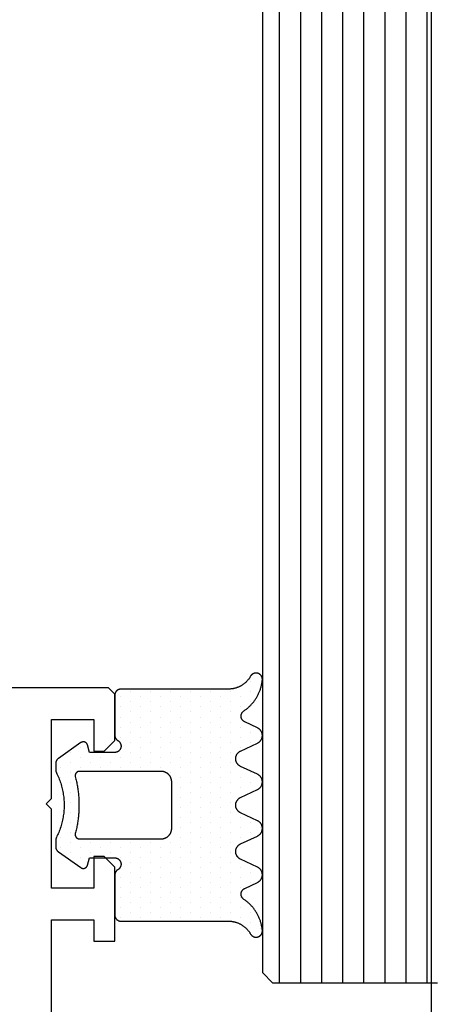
# Model space of a CAD drawing. Extents: x 4615668 to 9294084, y 5325188 to 10688993.
# Tile 443 of 656: x 4636257.77 to 4636259.74, y 5332040.93 to 5332045.59. Entities that reach past the tile are written whole.
import ezdxf

# ---------------------------------------------------------------- set-up
doc = ezdxf.new("R2010")
doc.units = 0
doc.header["$MEASUREMENT"] = 0
doc.layers.add('A_wymiary', color=152, linetype='Continuous', lineweight=5)
for name, color, linetype in [('CrossSectionsGlass', 7, 'Continuous'), ('CrossSectionsGums', 7, 'Continuous'), ('CrossSectionsProfils', 7, 'Continuous')]:
    doc.layers.add(name, color=color, linetype=linetype)
doc.styles.add('wewn', font='arial.ttf', dxfattribs={"height": 12})
doc.dimstyles.new('Kopia 1do100 wew', dxfattribs={"dimscale": 0.5, "dimtxt": 8, "dimasz": 15, "dimexe": 20, "dimexo": 0, "dimgap": 5, "dimtad": 1, "dimdec": 0, "dimzin": 9, "dimtxsty": 'wewn', "dimblk": 'ARCHTICK', "dimcen": 3, "dimdle": 20, "dimclrd": 256, "dimclre": 256, "dimclrt": 256, "dimadec": 0, "dimazin": 2, "dimtfac": 1, "dimtdec": 0, "dimtix": 1, "dimtmove": 2, "dimatfit": 3, "dimldrblk": 'NONE', "dimfxl": 0, "dimtvp": 1, "dimtolj": 1, "dimtzin": 0, "dimlwd": 5, "dimlwe": 5, "dimarcsym": 0})

# ---------------------------------------------------------------- blocks, each defined once
blk = doc.blocks.new('K43_2153_X', base_point=(858.06159, 1427.40338))
at = {"layer": 'CrossSectionsProfils', "flags": 128}
blk.add_lwpolyline([(856.05942, 1420.90338), (856.05942, 1413.40349), (854.05942, 1413.40349), (854.05942, 1414.40349), (853.05942, 1414.40349), (853.05942, 1410.90326), (853.55942, 1410.40326), (854.05942, 1410.40326), (854.05942, 1411.90349), (856.05942, 1411.90349), (856.05942, 1408.15349), (856.30942, 1407.90349), (856.05942, 1407.65349), (856.05942, 1403.90349), (854.05942, 1403.90349), (854.05942, 1405.40326), (853.55942, 1405.40326), (853.05942, 1404.90326), (853.05942, 1402.70317), (853.35942, 1402.40317), (942.05942, 1402.40317)], dxfattribs=at)
blk = doc.blocks.new('Hatch19038', base_point=(6840.81, 665.518))
at = {"layer": 'CrossSectionsGums', "color": 8}
for p, q in [((6270.288, 677.449), (6270.288, 677.449)), ((6270.764, 677.449), (6270.764, 677.449)), ((6273.145, 677.449), (6273.145, 677.449)), ((6275.05, 677.449), (6275.05, 677.449)), ((6277.431, 677.449), (6277.431, 677.449)), ((6279.812, 677.449), (6279.812, 677.449)), ((6282.194, 677.449), (6282.194, 677.449)), ((6270.526, 676.973), (6270.526, 676.973)), ((6271.002, 676.973), (6271.002, 676.973)), ((6271.479, 676.973), (6271.479, 676.973)), ((6272.907, 676.973), (6272.907, 676.973)), ((6273.384, 676.973), (6273.384, 676.973)), ((6274.812, 676.973), (6274.812, 676.973)), ((6275.289, 676.973), (6275.289, 676.973)), ((6275.765, 676.973), (6275.765, 676.973)), ((6277.193, 676.973), (6277.193, 676.973)), ((6277.67, 676.973), (6277.67, 676.973)), ((6279.575, 676.973), (6279.575, 676.973)), ((6280.051, 676.973), (6280.051, 676.973)), ((6281.48, 676.973), (6281.48, 676.973)), ((6281.956, 676.973), (6281.956, 676.973)), ((6282.432, 676.973), (6282.432, 676.973)), ((6270.764, 676.496), (6270.764, 676.496)), ((6271.24, 676.496), (6271.24, 676.496)), ((6271.716, 676.496), (6271.716, 676.496)), ((6272.193, 676.496), (6272.193, 676.496)), ((6272.669, 676.496), (6272.669, 676.496)), ((6273.146, 676.496), (6273.146, 676.496)), ((6273.622, 676.496), (6273.622, 676.496)), ((6274.574, 676.496), (6274.574, 676.496)), ((6275.05, 676.496), (6275.05, 676.496)), ((6275.526, 676.496), (6275.526, 676.496)), ((6276.955, 676.496), (6276.955, 676.496)), ((6277.432, 676.496), (6277.432, 676.496)), ((6277.908, 676.496), (6277.908, 676.496)), ((6279.336, 676.496), (6279.336, 676.496)), ((6279.813, 676.496), (6279.813, 676.496)), ((6280.289, 676.496), (6280.289, 676.496)), ((6280.765, 676.496), (6280.765, 676.496)), ((6281.242, 676.496), (6281.242, 676.496)), ((6281.718, 676.496), (6281.718, 676.496)), ((6271.002, 676.02), (6271.002, 676.02)), ((6271.478, 676.02), (6271.478, 676.02)), ((6271.955, 676.02), (6271.955, 676.02)), ((6272.431, 676.02), (6272.431, 676.02)), ((6272.907, 676.02), (6272.907, 676.02)), ((6273.383, 676.02), (6273.383, 676.02)), ((6273.859, 676.02), (6273.859, 676.02)), ((6274.336, 676.02), (6274.336, 676.02)), ((6274.812, 676.02), (6274.812, 676.02)), ((6275.288, 676.02), (6275.288, 676.02)), ((6275.765, 676.02), (6275.765, 676.02)), ((6276.241, 676.02), (6276.241, 676.02)), ((6276.717, 676.02), (6276.717, 676.02)), ((6277.193, 676.02), (6277.193, 676.02)), ((6277.669, 676.02), (6277.669, 676.02)), ((6278.146, 676.02), (6278.146, 676.02)), ((6278.622, 676.02), (6278.622, 676.02)), ((6279.098, 676.02), (6279.098, 676.02)), ((6279.575, 676.02), (6279.575, 676.02)), ((6280.051, 676.02), (6280.051, 676.02)), ((6280.527, 676.02), (6280.527, 676.02)), ((6281.003, 676.02), (6281.003, 676.02)), ((6281.479, 676.02), (6281.479, 676.02)), ((6271.24, 675.544), (6271.24, 675.544)), ((6271.717, 675.544), (6271.717, 675.544)), ((6272.193, 675.544), (6272.193, 675.544)), ((6272.669, 675.544), (6272.669, 675.544)), ((6273.146, 675.544), (6273.146, 675.544)), ((6273.622, 675.544), (6273.622, 675.544)), ((6274.098, 675.544), (6274.098, 675.544)), ((6274.574, 675.544), (6274.574, 675.544)), ((6275.05, 675.544), (6275.05, 675.544)), ((6275.527, 675.544), (6275.527, 675.544)), ((6276.003, 675.544), (6276.003, 675.544)), ((6276.479, 675.544), (6276.479, 675.544)), ((6276.956, 675.544), (6276.956, 675.544)), ((6277.432, 675.544), (6277.432, 675.544)), ((6277.908, 675.544), (6277.908, 675.544)), ((6278.384, 675.544), (6278.384, 675.544)), ((6278.86, 675.544), (6278.86, 675.544)), ((6279.337, 675.544), (6279.337, 675.544)), ((6279.813, 675.544), (6279.813, 675.544)), ((6280.289, 675.544), (6280.289, 675.544)), ((6280.766, 675.544), (6280.766, 675.544)), ((6281.242, 675.544), (6281.242, 675.544)), ((6281.718, 675.544), (6281.718, 675.544)), ((6271.002, 675.068), (6271.002, 675.068)), ((6271.479, 675.068), (6271.479, 675.068)), ((6271.955, 675.068), (6271.955, 675.068)), ((6272.431, 675.068), (6272.431, 675.068)), ((6272.907, 675.068), (6272.907, 675.068)), ((6273.383, 675.068), (6273.383, 675.068)), ((6273.86, 675.068), (6273.86, 675.068)), ((6274.336, 675.068), (6274.336, 675.068)), ((6274.812, 675.068), (6274.812, 675.068)), ((6275.289, 675.068), (6275.289, 675.068)), ((6275.765, 675.068), (6275.765, 675.068)), ((6276.241, 675.068), (6276.241, 675.068)), ((6276.717, 675.068), (6276.717, 675.068)), ((6277.193, 675.068), (6277.193, 675.068)), ((6277.669, 675.068), (6277.669, 675.068)), ((6278.146, 675.068), (6278.146, 675.068)), ((6278.622, 675.068), (6278.622, 675.068)), ((6279.099, 675.068), (6279.099, 675.068)), ((6279.575, 675.068), (6279.575, 675.068)), ((6280.051, 675.068), (6280.051, 675.068)), ((6280.527, 675.068), (6280.527, 675.068)), ((6281.003, 675.068), (6281.003, 675.068)), ((6281.479, 675.068), (6281.479, 675.068)), ((6271.24, 674.591), (6271.24, 674.591)), ((6271.716, 674.591), (6271.716, 674.591)), ((6272.193, 674.591), (6272.193, 674.591)), ((6272.669, 674.591), (6272.669, 674.591)), ((6273.145, 674.591), (6273.145, 674.591)), ((6273.622, 674.591), (6273.622, 674.591)), ((6274.098, 674.591), (6274.098, 674.591)), ((6274.574, 674.591), (6274.574, 674.591)), ((6275.05, 674.591), (6275.05, 674.591)), ((6275.526, 674.591), (6275.526, 674.591)), ((6276.002, 674.591), (6276.002, 674.591)), ((6276.479, 674.591), (6276.479, 674.591)), ((6276.955, 674.591), (6276.955, 674.591)), ((6277.431, 674.591), (6277.431, 674.591)), ((6277.908, 674.591), (6277.908, 674.591)), ((6278.384, 674.591), (6278.384, 674.591)), ((6278.86, 674.591), (6278.86, 674.591)), ((6279.336, 674.591), (6279.336, 674.591)), ((6279.812, 674.591), (6279.812, 674.591)), ((6280.289, 674.591), (6280.289, 674.591)), ((6280.765, 674.591), (6280.765, 674.591)), ((6281.241, 674.591), (6281.241, 674.591)), ((6281.718, 674.591), (6281.718, 674.591)), ((6271.002, 674.115), (6271.002, 674.115)), ((6271.479, 674.115), (6271.479, 674.115)), ((6271.955, 674.115), (6271.955, 674.115)), ((6272.431, 674.115), (6272.431, 674.115)), ((6272.907, 674.115), (6272.907, 674.115)), ((6273.384, 674.115), (6273.384, 674.115)), ((6273.86, 674.115), (6273.86, 674.115)), ((6274.336, 674.115), (6274.336, 674.115)), ((6274.812, 674.115), (6274.812, 674.115)), ((6275.289, 674.115), (6275.289, 674.115)), ((6275.765, 674.115), (6275.765, 674.115)), ((6276.241, 674.115), (6276.241, 674.115)), ((6276.717, 674.115), (6276.717, 674.115)), ((6277.193, 674.115), (6277.193, 674.115)), ((6277.67, 674.115), (6277.67, 674.115)), ((6278.146, 674.115), (6278.146, 674.115)), ((6278.623, 674.115), (6278.623, 674.115)), ((6279.099, 674.115), (6279.099, 674.115)), ((6279.575, 674.115), (6279.575, 674.115)), ((6280.051, 674.115), (6280.051, 674.115)), ((6280.527, 674.115), (6280.527, 674.115)), ((6281.003, 674.115), (6281.003, 674.115)), ((6281.48, 674.115), (6281.48, 674.115)), ((6271.24, 673.639), (6271.24, 673.639)), ((6271.717, 673.639), (6271.717, 673.639)), ((6272.193, 673.639), (6272.193, 673.639)), ((6272.669, 673.639), (6272.669, 673.639)), ((6273.146, 673.639), (6273.146, 673.639)), ((6273.622, 673.639), (6273.622, 673.639)), ((6274.098, 673.639), (6274.098, 673.639)), ((6274.574, 673.639), (6274.574, 673.639)), ((6275.05, 673.639), (6275.05, 673.639)), ((6275.526, 673.639), (6275.526, 673.639)), ((6276.003, 673.639), (6276.003, 673.639)), ((6276.479, 673.639), (6276.479, 673.639)), ((6276.955, 673.639), (6276.955, 673.639)), ((6277.432, 673.639), (6277.432, 673.639)), ((6277.908, 673.639), (6277.908, 673.639)), ((6278.384, 673.639), (6278.384, 673.639)), ((6278.86, 673.639), (6278.86, 673.639)), ((6279.336, 673.639), (6279.336, 673.639)), ((6279.813, 673.639), (6279.813, 673.639)), ((6280.289, 673.639), (6280.289, 673.639)), ((6280.765, 673.639), (6280.765, 673.639)), ((6281.242, 673.639), (6281.242, 673.639)), ((6281.718, 673.639), (6281.718, 673.639)), ((6271.002, 673.163), (6271.002, 673.163)), ((6271.479, 673.163), (6271.479, 673.163)), ((6271.955, 673.163), (6271.955, 673.163)), ((6272.431, 673.163), (6272.431, 673.163)), ((6272.907, 673.163), (6272.907, 673.163)), ((6273.383, 673.163), (6273.383, 673.163)), ((6273.859, 673.163), (6273.859, 673.163)), ((6274.336, 673.163), (6274.336, 673.163)), ((6274.812, 673.163), (6274.812, 673.163)), ((6278.146, 673.163), (6278.146, 673.163)), ((6278.622, 673.163), (6278.622, 673.163)), ((6279.098, 673.163), (6279.098, 673.163)), ((6279.575, 673.163), (6279.575, 673.163)), ((6280.051, 673.163), (6280.051, 673.163)), ((6280.527, 673.163), (6280.527, 673.163)), ((6281.003, 673.163), (6281.003, 673.163)), ((6281.479, 673.163), (6281.479, 673.163)), ((6271.241, 672.686), (6271.241, 672.686)), ((6271.717, 672.686), (6271.717, 672.686)), ((6272.193, 672.686), (6272.193, 672.686)), ((6272.669, 672.686), (6272.669, 672.686)), ((6273.146, 672.686), (6273.146, 672.686)), ((6273.622, 672.686), (6273.622, 672.686)), ((6274.098, 672.686), (6274.098, 672.686)), ((6274.574, 672.686), (6274.574, 672.686)), ((6278.384, 672.686), (6278.384, 672.686)), ((6278.86, 672.686), (6278.86, 672.686)), ((6279.337, 672.686), (6279.337, 672.686)), ((6279.813, 672.686), (6279.813, 672.686)), ((6280.289, 672.686), (6280.289, 672.686)), ((6280.766, 672.686), (6280.766, 672.686)), ((6281.242, 672.686), (6281.242, 672.686)), ((6281.718, 672.686), (6281.718, 672.686)), ((6271.002, 672.21), (6271.002, 672.21)), ((6271.479, 672.21), (6271.479, 672.21)), ((6271.955, 672.21), (6271.955, 672.21)), ((6272.431, 672.21), (6272.431, 672.21)), ((6272.907, 672.21), (6272.907, 672.21)), ((6273.383, 672.21), (6273.383, 672.21)), ((6273.86, 672.21), (6273.86, 672.21)), ((6274.336, 672.21), (6274.336, 672.21)), ((6278.146, 672.21), (6278.146, 672.21)), ((6278.622, 672.21), (6278.622, 672.21)), ((6279.099, 672.21), (6279.099, 672.21)), ((6279.575, 672.21), (6279.575, 672.21)), ((6280.051, 672.21), (6280.051, 672.21)), ((6280.527, 672.21), (6280.527, 672.21)), ((6281.003, 672.21), (6281.003, 672.21)), ((6281.479, 672.21), (6281.479, 672.21)), ((6271.24, 671.734), (6271.24, 671.734)), ((6271.716, 671.734), (6271.716, 671.734)), ((6272.193, 671.734), (6272.193, 671.734)), ((6272.669, 671.734), (6272.669, 671.734)), ((6273.145, 671.734), (6273.145, 671.734)), ((6273.622, 671.734), (6273.622, 671.734)), ((6274.098, 671.734), (6274.098, 671.734)), ((6274.574, 671.734), (6274.574, 671.734)), ((6278.384, 671.734), (6278.384, 671.734)), ((6278.86, 671.734), (6278.86, 671.734)), ((6279.336, 671.734), (6279.336, 671.734)), ((6279.812, 671.734), (6279.812, 671.734)), ((6280.289, 671.734), (6280.289, 671.734)), ((6280.765, 671.734), (6280.765, 671.734)), ((6281.241, 671.734), (6281.241, 671.734)), ((6281.718, 671.734), (6281.718, 671.734)), ((6271.002, 671.258), (6271.002, 671.258)), ((6271.479, 671.258), (6271.479, 671.258)), ((6271.955, 671.258), (6271.955, 671.258)), ((6272.431, 671.258), (6272.431, 671.258)), ((6272.907, 671.258), (6272.907, 671.258)), ((6273.384, 671.258), (6273.384, 671.258)), ((6273.86, 671.258), (6273.86, 671.258)), ((6274.336, 671.258), (6274.336, 671.258)), ((6278.146, 671.258), (6278.146, 671.258)), ((6278.623, 671.258), (6278.623, 671.258)), ((6279.099, 671.258), (6279.099, 671.258)), ((6279.575, 671.258), (6279.575, 671.258)), ((6280.051, 671.258), (6280.051, 671.258)), ((6280.527, 671.258), (6280.527, 671.258)), ((6281.003, 671.258), (6281.003, 671.258)), ((6281.48, 671.258), (6281.48, 671.258)), ((6271.24, 670.781), (6271.24, 670.781)), ((6271.717, 670.781), (6271.717, 670.781)), ((6272.193, 670.781), (6272.193, 670.781)), ((6272.669, 670.781), (6272.669, 670.781)), ((6273.146, 670.781), (6273.146, 670.781)), ((6274.098, 670.781), (6274.098, 670.781)), ((6274.574, 670.781), (6274.574, 670.781)), ((6278.384, 670.781), (6278.384, 670.781)), ((6278.86, 670.781), (6278.86, 670.781)), ((6279.336, 670.781), (6279.336, 670.781)), ((6279.813, 670.781), (6279.813, 670.781)), ((6280.289, 670.781), (6280.289, 670.781)), ((6280.765, 670.781), (6280.765, 670.781)), ((6281.242, 670.781), (6281.242, 670.781)), ((6281.718, 670.781), (6281.718, 670.781)), ((6274.336, 670.305), (6274.336, 670.305)), ((6278.146, 670.305), (6278.146, 670.305)), ((6278.622, 670.305), (6278.622, 670.305)), ((6274.098, 669.829), (6274.098, 669.829)), ((6274.574, 669.829), (6274.574, 669.829)), ((6278.384, 669.829), (6278.384, 669.829)), ((6278.86, 669.829), (6278.86, 669.829)), ((6274.336, 669.353), (6274.336, 669.353)), ((6278.146, 669.353), (6278.146, 669.353)), ((6278.622, 669.353), (6278.622, 669.353)), ((6273.622, 668.876), (6273.622, 668.876)), ((6274.098, 668.876), (6274.098, 668.876)), ((6274.574, 668.876), (6274.574, 668.876)), ((6278.384, 668.876), (6278.384, 668.876)), ((6278.86, 668.876), (6278.86, 668.876)), ((6273.859, 668.4), (6273.859, 668.4)), ((6274.335, 668.4), (6274.335, 668.4)), ((6274.812, 668.4), (6274.812, 668.4)), ((6275.288, 668.4), (6275.288, 668.4)), ((6275.765, 668.4), (6275.765, 668.4)), ((6276.241, 668.4), (6276.241, 668.4)), ((6276.717, 668.4), (6276.717, 668.4)), ((6277.193, 668.4), (6277.193, 668.4)), ((6277.669, 668.4), (6277.669, 668.4)), ((6278.146, 668.4), (6278.146, 668.4)), ((6278.622, 668.4), (6278.622, 668.4)), ((6274.574, 667.924), (6274.574, 667.924)), ((6275.05, 667.924), (6275.05, 667.924)), ((6277.908, 667.924), (6277.908, 667.924)), ((6278.384, 667.924), (6278.384, 667.924))]:
    blk.add_line(p, q, dxfattribs=at)
blk = doc.blocks.new('120483', base_point=(6270.809, 670.518))
at = {"layer": 'CrossSectionsGums', "color": 1, "flags": 128}
for points in [[(6274.401, 667.718), (6274.696, 667.718), (6274.699, 667.718), (6274.703, 667.718), (6274.706, 667.718), (6274.708, 667.718), (6274.711, 667.718), (6274.714, 667.718), (6274.717, 667.719), (6274.72, 667.719), (6274.723, 667.719), (6274.727, 667.719), (6274.729, 667.72), (6274.732, 667.72), (6274.735, 667.72), (6274.738, 667.721), (6274.741, 667.721), (6274.744, 667.722), (6274.747, 667.722), (6274.75, 667.723), (6274.753, 667.723), (6274.756, 667.724), (6274.759, 667.724), (6274.762, 667.725), (6274.765, 667.726), (6274.768, 667.726), (6274.771, 667.727), (6274.773, 667.728), (6274.776, 667.729), (6274.779, 667.729), (6274.782, 667.73), (6274.785, 667.731), (6274.788, 667.732), (6274.791, 667.733), (6274.793, 667.734), (6274.796, 667.735), (6274.799, 667.736), (6274.802, 667.737), (6274.805, 667.738), (6274.808, 667.739), (6274.811, 667.74), (6274.813, 667.741), (6274.816, 667.743), (6274.819, 667.744), (6274.821, 667.745), (6274.824, 667.746), (6274.827, 667.748), (6274.83, 667.749), (6274.832, 667.75), (6274.832, 667.75), (6274.893, 667.78), (6274.955, 667.809), (6275.017, 667.837), (6275.079, 667.863), (6275.142, 667.888), (6275.206, 667.912), (6275.27, 667.935), (6275.334, 667.956), (6275.399, 667.976), (6275.464, 667.995), (6275.53, 668.012), (6275.596, 668.029), (6275.662, 668.043), (6275.729, 668.057), (6275.795, 668.069), (6275.862, 668.08), (6275.93, 668.089), (6275.997, 668.097), (6276.064, 668.104), (6276.132, 668.109), (6276.2, 668.114), (6276.268, 668.116), (6276.336, 668.118), (6276.404, 668.118), (6276.472, 668.116), (6276.54, 668.114), (6276.607, 668.109), (6276.675, 668.104), (6276.743, 668.097), (6276.81, 668.089), (6276.877, 668.08), (6276.944, 668.069), (6277.011, 668.057), (6277.078, 668.043), (6277.144, 668.029), (6277.209, 668.012), (6277.275, 667.995), (6277.341, 667.976), (6277.405, 667.956), (6277.47, 667.935), (6277.534, 667.912), (6277.598, 667.888), (6277.661, 667.863), (6277.723, 667.837), (6277.785, 667.809), (6277.847, 667.78), (6277.907, 667.75), (6277.907, 667.75), (6277.91, 667.749), (6277.913, 667.748), (6277.916, 667.746), (6277.918, 667.745), (6277.921, 667.744), (6277.924, 667.743), (6277.926, 667.741), (6277.929, 667.74), (6277.932, 667.739), (6277.935, 667.738), (6277.938, 667.737), (6277.94, 667.736), (6277.943, 667.735), (6277.946, 667.734), (6277.949, 667.733), (6277.952, 667.732), (6277.955, 667.731), (6277.958, 667.73), (6277.96, 667.729), (6277.963, 667.729), (6277.966, 667.728), (6277.969, 667.727), (6277.972, 667.726), (6277.975, 667.726), (6277.978, 667.725), (6277.98, 667.724), (6277.983, 667.724), (6277.986, 667.723), (6277.989, 667.723), (6277.992, 667.722), (6277.996, 667.722), (6277.999, 667.721), (6278.001, 667.721), (6278.004, 667.72), (6278.007, 667.72), (6278.01, 667.72), (6278.013, 667.719), (6278.016, 667.719), (6278.019, 667.719), (6278.022, 667.719), (6278.025, 667.718), (6278.028, 667.718), (6278.031, 667.718), (6278.034, 667.718), (6278.037, 667.718), (6278.04, 667.718), (6278.043, 667.718), (6278.043, 667.718), (6278.339, 667.718), (6278.345, 667.718), (6278.351, 667.718), (6278.357, 667.718), (6278.363, 667.719), (6278.369, 667.719), (6278.375, 667.72), (6278.381, 667.721), (6278.388, 667.722), (6278.394, 667.723), (6278.399, 667.724), (6278.406, 667.725), (6278.412, 667.727), (6278.417, 667.728), (6278.423, 667.73), (6278.429, 667.732), (6278.435, 667.734), (6278.441, 667.736), (6278.446, 667.738), (6278.452, 667.74), (6278.458, 667.742), (6278.463, 667.745), (6278.469, 667.748), (6278.475, 667.75), (6278.48, 667.753), (6278.485, 667.756), (6278.491, 667.759), (6278.496, 667.762), (6278.501, 667.766), (6278.506, 667.769), (6278.511, 667.772), (6278.516, 667.776), (6278.521, 667.78), (6278.526, 667.783), (6278.531, 667.787), (6278.535, 667.791), (6278.54, 667.795), (6278.544, 667.799), (6278.549, 667.804), (6278.553, 667.808), (6278.558, 667.812), (6278.562, 667.817), (6278.565, 667.822), (6278.57, 667.826), (6278.573, 667.831), (6278.577, 667.836), (6278.581, 667.841), (6278.584, 667.846), (6278.584, 667.846), (6279.333, 668.916), (6279.338, 668.922), (6279.342, 668.929), (6279.346, 668.937), (6279.35, 668.944), (6279.354, 668.951), (6279.356, 668.959), (6279.359, 668.966), (6279.362, 668.974), (6279.364, 668.982), (6279.366, 668.99), (6279.367, 668.998), (6279.368, 669.006), (6279.369, 669.014), (6279.37, 669.023), (6279.37, 669.031), (6279.37, 669.039), (6279.369, 669.047), (6279.368, 669.055), (6279.367, 669.063), (6279.366, 669.071), (6279.364, 669.079), (6279.361, 669.087), (6279.359, 669.095), (6279.356, 669.103), (6279.353, 669.11), (6279.35, 669.118), (6279.346, 669.125), (6279.342, 669.132), (6279.338, 669.139), (6279.333, 669.146), (6279.328, 669.152), (6279.323, 669.159), (6279.318, 669.165), (6279.312, 669.171), (6279.306, 669.176), (6279.3, 669.182), (6279.294, 669.187), (6279.288, 669.192), (6279.281, 669.197), (6279.274, 669.201), (6279.267, 669.205), (6279.26, 669.209), (6279.252, 669.213), (6279.245, 669.216), (6279.237, 669.219), (6279.229, 669.221), (6279.222, 669.224), (6279.222, 669.224), (6278.87, 669.318), (6278.87, 670.518), (6278.87, 670.534), (6278.872, 670.551), (6278.874, 670.568), (6278.877, 670.584), (6278.881, 670.6), (6278.886, 670.616), (6278.892, 670.632), (6278.899, 670.647), (6278.907, 670.662), (6278.915, 670.676), (6278.924, 670.69), (6278.935, 670.704), (6278.945, 670.717), (6278.957, 670.729), (6278.969, 670.74), (6278.981, 670.751), (6278.995, 670.761), (6279.008, 670.771), (6279.022, 670.779), (6279.038, 670.787), (6279.053, 670.794), (6279.068, 670.8), (6279.084, 670.805), (6279.1, 670.81), (6279.117, 670.813), (6279.133, 670.816), (6279.15, 670.817), (6279.167, 670.818), (6279.183, 670.818), (6279.2, 670.816), (6279.216, 670.814), (6279.233, 670.811), (6279.249, 670.807), (6279.265, 670.802), (6279.281, 670.797), (6279.296, 670.79), (6279.311, 670.782), (6279.326, 670.774), (6279.339, 670.765), (6279.353, 670.755), (6279.366, 670.745), (6279.378, 670.733), (6279.39, 670.721), (6279.401, 670.709), (6279.411, 670.696), (6279.421, 670.682), (6279.43, 670.668), (6279.43, 670.668), (6279.433, 670.662), (6279.437, 670.656), (6279.44, 670.651), (6279.444, 670.645), (6279.448, 670.64), (6279.452, 670.635), (6279.456, 670.629), (6279.46, 670.624), (6279.465, 670.619), (6279.469, 670.614), (6279.474, 670.609), (6279.479, 670.604), (6279.483, 670.6), (6279.488, 670.595), (6279.493, 670.591), (6279.498, 670.587), (6279.503, 670.582), (6279.509, 670.578), (6279.514, 670.574), (6279.52, 670.57), (6279.525, 670.567), (6279.531, 670.563), (6279.537, 670.56), (6279.542, 670.556), (6279.548, 670.553), (6279.554, 670.55), (6279.56, 670.547), (6279.566, 670.544), (6279.572, 670.542), (6279.579, 670.539), (6279.584, 670.537), (6279.591, 670.534), (6279.597, 670.532), (6279.604, 670.53), (6279.61, 670.528), (6279.617, 670.527), (6279.623, 670.525), (6279.63, 670.524), (6279.636, 670.523), (6279.643, 670.521), (6279.649, 670.52), (6279.656, 670.52), (6279.663, 670.519), (6279.669, 670.518), (6279.676, 670.518), (6279.683, 670.518), (6279.689, 670.518), (6279.689, 670.518), (6281.57, 670.518), (6281.58, 670.518), (6281.59, 670.518), (6281.6, 670.519), (6281.61, 670.52), (6281.62, 670.522), (6281.629, 670.524), (6281.639, 670.526), (6281.649, 670.528), (6281.659, 670.531), (6281.668, 670.534), (6281.678, 670.538), (6281.687, 670.542), (6281.696, 670.546), (6281.705, 670.55), (6281.714, 670.555), (6281.723, 670.56), (6281.731, 670.565), (6281.74, 670.57), (6281.748, 670.576), (6281.756, 670.582), (6281.764, 670.589), (6281.771, 670.595), (6281.778, 670.602), (6281.786, 670.609), (6281.792, 670.617), (6281.799, 670.624), (6281.805, 670.632), (6281.812, 670.64), (6281.817, 670.648), (6281.823, 670.656), (6281.828, 670.665), (6281.833, 670.674), (6281.837, 670.682), (6281.842, 670.692), (6281.846, 670.701), (6281.85, 670.71), (6281.853, 670.719), (6281.856, 670.729), (6281.859, 670.739), (6281.862, 670.748), (6281.864, 670.758), (6281.866, 670.768), (6281.867, 670.778), (6281.868, 670.788), (6281.869, 670.798), (6281.87, 670.808), (6281.87, 670.818), (6281.87, 670.818), (6281.87, 675.913), (6281.87, 675.94), (6281.871, 675.967), (6281.873, 675.994), (6281.875, 676.02), (6281.877, 676.047), (6281.881, 676.074), (6281.885, 676.101), (6281.889, 676.127), (6281.894, 676.154), (6281.9, 676.18), (6281.906, 676.206), (6281.913, 676.232), (6281.92, 676.258), (6281.929, 676.284), (6281.937, 676.309), (6281.946, 676.335), (6281.956, 676.36), (6281.966, 676.385), (6281.978, 676.409), (6281.989, 676.434), (6282, 676.458), (6282.013, 676.482), (6282.026, 676.505), (6282.04, 676.529), (6282.054, 676.552), (6282.068, 676.574), (6282.083, 676.596), (6282.099, 676.618), (6282.115, 676.64), (6282.132, 676.661), (6282.149, 676.682), (6282.167, 676.703), (6282.185, 676.723), (6282.203, 676.742), (6282.222, 676.762), (6282.241, 676.78), (6282.261, 676.799), (6282.281, 676.817), (6282.301, 676.834), (6282.322, 676.851), (6282.343, 676.868), (6282.365, 676.884), (6282.387, 676.9), (6282.409, 676.915), (6282.432, 676.929), (6282.455, 676.943), (6282.478, 676.957), (6282.478, 676.957), (6282.493, 676.966), (6282.507, 676.976), (6282.521, 676.986), (6282.534, 676.998), (6282.546, 677.01), (6282.558, 677.023), (6282.569, 677.036), (6282.579, 677.05), (6282.588, 677.065), (6282.597, 677.08), (6282.604, 677.096), (6282.611, 677.112), (6282.617, 677.129), (6282.622, 677.145), (6282.625, 677.162), (6282.628, 677.18), (6282.629, 677.197), (6282.63, 677.214), (6282.63, 677.232), (6282.628, 677.249), (6282.626, 677.266), (6282.623, 677.283), (6282.619, 677.3), (6282.613, 677.317), (6282.607, 677.333), (6282.6, 677.349), (6282.592, 677.364), (6282.583, 677.379), (6282.573, 677.393), (6282.563, 677.407), (6282.552, 677.42), (6282.54, 677.433), (6282.526, 677.445), (6282.513, 677.456), (6282.499, 677.466), (6282.484, 677.475), (6282.469, 677.484), (6282.454, 677.491), (6282.438, 677.498), (6282.421, 677.504), (6282.404, 677.508), (6282.388, 677.512), (6282.37, 677.515), (6282.353, 677.517), (6282.335, 677.518), (6282.318, 677.518), (6282.301, 677.516), (6282.301, 677.516), (6282.264, 677.512), (6282.227, 677.508), (6282.189, 677.502), (6282.152, 677.496), (6282.115, 677.489), (6282.079, 677.482), (6282.042, 677.474), (6282.005, 677.465), (6281.969, 677.455), (6281.933, 677.445), (6281.897, 677.434), (6281.861, 677.422), (6281.826, 677.41), (6281.791, 677.397), (6281.756, 677.384), (6281.721, 677.37), (6281.687, 677.355), (6281.652, 677.339), (6281.619, 677.323), (6281.585, 677.306), (6281.552, 677.289), (6281.519, 677.271), (6281.486, 677.252), (6281.454, 677.233), (6281.422, 677.213), (6281.391, 677.193), (6281.36, 677.172), (6281.329, 677.15), (6281.299, 677.128), (6281.269, 677.105), (6281.24, 677.082), (6281.21, 677.058), (6281.182, 677.034), (6281.154, 677.009), (6281.126, 676.983), (6281.1, 676.957), (6281.073, 676.931), (6281.047, 676.904), (6281.021, 676.876), (6280.996, 676.848), (6280.972, 676.82), (6280.948, 676.791), (6280.924, 676.762), (6280.901, 676.732), (6280.879, 676.702), (6280.857, 676.672), (6280.836, 676.641), (6280.836, 676.641), (6280.828, 676.63), (6280.82, 676.619), (6280.811, 676.609), (6280.802, 676.599), (6280.792, 676.589), (6280.782, 676.58), (6280.772, 676.572), (6280.761, 676.564), (6280.75, 676.556), (6280.738, 676.549), (6280.727, 676.542), (6280.714, 676.536), (6280.702, 676.531), (6280.689, 676.526), (6280.677, 676.522), (6280.664, 676.518), (6280.651, 676.515), (6280.638, 676.512), (6280.624, 676.51), (6280.611, 676.509), (6280.597, 676.508), (6280.583, 676.508), (6280.57, 676.508), (6280.557, 676.509), (6280.543, 676.511), (6280.53, 676.513), (6280.517, 676.516), (6280.504, 676.519), (6280.491, 676.523), (6280.479, 676.528), (6280.466, 676.533), (6280.454, 676.539), (6280.441, 676.545), (6280.43, 676.552), (6280.418, 676.559), (6280.408, 676.567), (6280.397, 676.575), (6280.387, 676.584), (6280.377, 676.593), (6280.368, 676.603), (6280.358, 676.613), (6280.35, 676.624), (6280.342, 676.634), (6280.334, 676.646), (6280.327, 676.657), (6280.321, 676.669), (6280.315, 676.681), (6280.315, 676.681), (6280.032, 677.287), (6280.024, 677.304), (6280.014, 677.321), (6280.004, 677.337), (6279.993, 677.353), (6279.981, 677.369), (6279.969, 677.383), (6279.956, 677.397), (6279.942, 677.411), (6279.927, 677.424), (6279.913, 677.436), (6279.897, 677.447), (6279.88, 677.458), (6279.864, 677.467), (6279.847, 677.476), (6279.83, 677.485), (6279.812, 677.492), (6279.793, 677.498), (6279.775, 677.504), (6279.756, 677.508), (6279.737, 677.512), (6279.718, 677.515), (6279.699, 677.517), (6279.679, 677.518), (6279.66, 677.518), (6279.641, 677.517), (6279.622, 677.515), (6279.603, 677.512), (6279.583, 677.508), (6279.565, 677.504), (6279.546, 677.498), (6279.528, 677.492), (6279.51, 677.485), (6279.493, 677.476), (6279.476, 677.467), (6279.459, 677.458), (6279.443, 677.447), (6279.427, 677.436), (6279.412, 677.424), (6279.397, 677.411), (6279.384, 677.397), (6279.371, 677.383), (6279.358, 677.369), (6279.346, 677.353), (6279.335, 677.337), (6279.325, 677.321), (6279.316, 677.304), (6279.307, 677.287), (6279.307, 677.287), (6278.932, 676.483), (6278.924, 676.465), (6278.915, 676.449), (6278.904, 676.432), (6278.893, 676.416), (6278.881, 676.401), (6278.869, 676.386), (6278.856, 676.372), (6278.842, 676.359), (6278.828, 676.346), (6278.812, 676.334), (6278.797, 676.322), (6278.781, 676.312), (6278.764, 676.302), (6278.747, 676.293), (6278.729, 676.285), (6278.711, 676.278), (6278.693, 676.271), (6278.675, 676.266), (6278.656, 676.261), (6278.637, 676.258), (6278.618, 676.255), (6278.599, 676.253), (6278.58, 676.252), (6278.56, 676.252), (6278.541, 676.253), (6278.521, 676.255), (6278.502, 676.258), (6278.483, 676.261), (6278.465, 676.266), (6278.446, 676.271), (6278.428, 676.278), (6278.41, 676.285), (6278.393, 676.293), (6278.375, 676.302), (6278.359, 676.312), (6278.343, 676.322), (6278.327, 676.334), (6278.312, 676.346), (6278.298, 676.359), (6278.284, 676.372), (6278.271, 676.386), (6278.258, 676.401), (6278.247, 676.416), (6278.235, 676.432), (6278.225, 676.449), (6278.216, 676.465), (6278.207, 676.483), (6278.207, 676.483), (6277.833, 677.287), (6277.824, 677.304), (6277.814, 677.321), (6277.804, 677.337), (6277.793, 677.353), (6277.781, 677.369), (6277.769, 677.383), (6277.756, 677.397), (6277.742, 677.411), (6277.728, 677.424), (6277.712, 677.436), (6277.697, 677.447), (6277.681, 677.458), (6277.664, 677.467), (6277.647, 677.476), (6277.629, 677.485), (6277.611, 677.492), (6277.593, 677.498), (6277.575, 677.504), (6277.556, 677.508), (6277.537, 677.512), (6277.518, 677.515), (6277.499, 677.517), (6277.479, 677.518), (6277.46, 677.518), (6277.441, 677.517), (6277.421, 677.515), (6277.402, 677.512), (6277.384, 677.508), (6277.365, 677.504), (6277.346, 677.498), (6277.328, 677.492), (6277.31, 677.485), (6277.292, 677.476), (6277.275, 677.467), (6277.259, 677.458), (6277.243, 677.447), (6277.227, 677.436), (6277.212, 677.424), (6277.198, 677.411), (6277.184, 677.397), (6277.17, 677.383), (6277.158, 677.369), (6277.146, 677.353), (6277.135, 677.337), (6277.125, 677.321), (6277.116, 677.304), (6277.107, 677.287), (6277.107, 677.287), (6276.732, 676.483), (6276.724, 676.465), (6276.714, 676.449), (6276.704, 676.432), (6276.693, 676.416), (6276.681, 676.401), (6276.669, 676.386), (6276.656, 676.372), (6276.642, 676.359), (6276.627, 676.346), (6276.612, 676.334), (6276.597, 676.322), (6276.581, 676.312), (6276.564, 676.302), (6276.547, 676.293), (6276.529, 676.285), (6276.511, 676.278), (6276.493, 676.271), (6276.475, 676.266), (6276.456, 676.261), (6276.437, 676.258), (6276.418, 676.255), (6276.399, 676.253), (6276.379, 676.252), (6276.36, 676.252), (6276.341, 676.253), (6276.322, 676.255), (6276.303, 676.258), (6276.284, 676.261), (6276.265, 676.266), (6276.246, 676.271), (6276.228, 676.278), (6276.21, 676.285), (6276.193, 676.293), (6276.176, 676.302), (6276.159, 676.312), (6276.143, 676.322), (6276.127, 676.334), (6276.112, 676.346), (6276.098, 676.359), (6276.084, 676.372), (6276.071, 676.386), (6276.058, 676.401), (6276.046, 676.416), (6276.036, 676.432), (6276.025, 676.449), (6276.016, 676.465), (6276.007, 676.483), (6276.007, 676.483), (6275.632, 677.287), (6275.624, 677.304), (6275.614, 677.321), (6275.604, 677.337), (6275.593, 677.353), (6275.582, 677.369), (6275.569, 677.383), (6275.556, 677.397), (6275.542, 677.411), (6275.527, 677.424), (6275.512, 677.436), (6275.497, 677.447), (6275.48, 677.458), (6275.464, 677.467), (6275.447, 677.476), (6275.429, 677.485), (6275.412, 677.492), (6275.393, 677.498), (6275.375, 677.504), (6275.356, 677.508), (6275.337, 677.512), (6275.318, 677.515), (6275.299, 677.517), (6275.279, 677.518), (6275.26, 677.518), (6275.241, 677.517), (6275.222, 677.515), (6275.203, 677.512), (6275.184, 677.508), (6275.165, 677.504), (6275.146, 677.498), (6275.128, 677.492), (6275.11, 677.485), (6275.093, 677.476), (6275.076, 677.467), (6275.059, 677.458), (6275.043, 677.447), (6275.027, 677.436), (6275.012, 677.424), (6274.998, 677.411), (6274.984, 677.397), (6274.971, 677.383), (6274.958, 677.369), (6274.946, 677.353), (6274.936, 677.337), (6274.925, 677.321), (6274.916, 677.304), (6274.907, 677.287), (6274.907, 677.287), (6274.532, 676.483), (6274.524, 676.465), (6274.514, 676.449), (6274.504, 676.432), (6274.493, 676.416), (6274.481, 676.401), (6274.469, 676.386), (6274.456, 676.372), (6274.442, 676.359), (6274.427, 676.346), (6274.413, 676.334), (6274.397, 676.322), (6274.38, 676.312), (6274.364, 676.302), (6274.347, 676.293), (6274.33, 676.285), (6274.312, 676.278), (6274.293, 676.271), (6274.275, 676.266), (6274.256, 676.261), (6274.237, 676.258), (6274.218, 676.255), (6274.199, 676.253), (6274.179, 676.252), (6274.16, 676.252), (6274.141, 676.253), (6274.122, 676.255), (6274.103, 676.258), (6274.083, 676.261), (6274.065, 676.266), (6274.046, 676.271), (6274.028, 676.278), (6274.01, 676.285), (6273.993, 676.293), (6273.976, 676.302), (6273.959, 676.312), (6273.943, 676.322), (6273.927, 676.334), (6273.912, 676.346), (6273.897, 676.359), (6273.884, 676.372), (6273.871, 676.386), (6273.858, 676.401), (6273.846, 676.416), (6273.835, 676.432), (6273.825, 676.449), (6273.816, 676.465), (6273.807, 676.483), (6273.807, 676.483), (6273.432, 677.287), (6273.424, 677.304), (6273.415, 677.321), (6273.404, 677.337), (6273.393, 677.353), (6273.381, 677.369), (6273.369, 677.383), (6273.356, 677.397), (6273.342, 677.411), (6273.328, 677.424), (6273.312, 677.436), (6273.297, 677.447), (6273.281, 677.458), (6273.264, 677.467), (6273.247, 677.476), (6273.229, 677.485), (6273.211, 677.492), (6273.193, 677.498), (6273.175, 677.504), (6273.156, 677.508), (6273.137, 677.512), (6273.118, 677.515), (6273.099, 677.517), (6273.08, 677.518), (6273.06, 677.518), (6273.041, 677.517), (6273.021, 677.515), (6273.002, 677.512), (6272.983, 677.508), (6272.965, 677.504), (6272.946, 677.498), (6272.928, 677.492), (6272.91, 677.485), (6272.893, 677.476), (6272.875, 677.467), (6272.859, 677.458), (6272.843, 677.447), (6272.827, 677.436), (6272.812, 677.424), (6272.798, 677.411), (6272.784, 677.397), (6272.771, 677.383), (6272.758, 677.369), (6272.747, 677.353), (6272.735, 677.337), (6272.725, 677.321), (6272.716, 677.304), (6272.707, 677.287), (6272.707, 677.287), (6272.425, 676.681), (6272.419, 676.669), (6272.412, 676.657), (6272.405, 676.646), (6272.397, 676.634), (6272.39, 676.624), (6272.381, 676.613), (6272.372, 676.603), (6272.363, 676.593), (6272.353, 676.584), (6272.343, 676.575), (6272.332, 676.567), (6272.321, 676.559), (6272.31, 676.552), (6272.298, 676.545), (6272.286, 676.539), (6272.274, 676.533), (6272.261, 676.528), (6272.249, 676.523), (6272.236, 676.519), (6272.223, 676.516), (6272.209, 676.513), (6272.196, 676.511), (6272.183, 676.509), (6272.169, 676.508), (6272.156, 676.508), (6272.142, 676.508), (6272.129, 676.509), (6272.115, 676.51), (6272.102, 676.512), (6272.089, 676.515), (6272.076, 676.518), (6272.063, 676.522), (6272.05, 676.526), (6272.038, 676.531), (6272.025, 676.536), (6272.013, 676.542), (6272.001, 676.549), (6271.99, 676.556), (6271.979, 676.564), (6271.968, 676.572), (6271.958, 676.58), (6271.947, 676.589), (6271.938, 676.599), (6271.929, 676.609), (6271.92, 676.619), (6271.912, 676.63), (6271.904, 676.641), (6271.904, 676.641), (6271.882, 676.672), (6271.861, 676.702), (6271.838, 676.732), (6271.815, 676.762), (6271.792, 676.791), (6271.768, 676.82), (6271.744, 676.848), (6271.718, 676.876), (6271.693, 676.904), (6271.667, 676.931), (6271.64, 676.957), (6271.613, 676.983), (6271.585, 677.009), (6271.558, 677.034), (6271.529, 677.058), (6271.5, 677.082), (6271.471, 677.105), (6271.44, 677.128), (6271.411, 677.15), (6271.38, 677.172), (6271.349, 677.193), (6271.317, 677.213), (6271.285, 677.233), (6271.253, 677.252), (6271.221, 677.271), (6271.188, 677.289), (6271.154, 677.306), (6271.121, 677.323), (6271.087, 677.339), (6271.053, 677.355), (6271.019, 677.37), (6270.984, 677.384), (6270.949, 677.397), (6270.914, 677.41), (6270.878, 677.422), (6270.842, 677.434), (6270.807, 677.445), (6270.771, 677.455), (6270.734, 677.465), (6270.698, 677.474), (6270.661, 677.482), (6270.624, 677.489), (6270.587, 677.496), (6270.55, 677.502), (6270.513, 677.508), (6270.476, 677.512), (6270.438, 677.516), (6270.438, 677.516), (6270.421, 677.518), (6270.404, 677.518), (6270.387, 677.517), (6270.369, 677.515), (6270.352, 677.512), (6270.335, 677.508), (6270.318, 677.504), (6270.302, 677.498), (6270.286, 677.491), (6270.271, 677.484), (6270.255, 677.475), (6270.241, 677.466), (6270.227, 677.456), (6270.213, 677.445), (6270.2, 677.433), (6270.188, 677.42), (6270.177, 677.407), (6270.166, 677.393), (6270.156, 677.379), (6270.147, 677.364), (6270.139, 677.349), (6270.132, 677.333), (6270.126, 677.317), (6270.121, 677.3), (6270.117, 677.283), (6270.113, 677.266), (6270.111, 677.249), (6270.109, 677.232), (6270.109, 677.214), (6270.11, 677.197), (6270.112, 677.18), (6270.114, 677.162), (6270.118, 677.145), (6270.123, 677.129), (6270.128, 677.112), (6270.135, 677.096), (6270.143, 677.08), (6270.151, 677.065), (6270.16, 677.05), (6270.17, 677.036), (6270.181, 677.023), (6270.193, 677.01), (6270.206, 676.998), (6270.218, 676.986), (6270.232, 676.976), (6270.247, 676.966), (6270.261, 676.957), (6270.261, 676.957), (6270.285, 676.943), (6270.308, 676.929), (6270.33, 676.915), (6270.353, 676.9), (6270.375, 676.884), (6270.396, 676.868), (6270.417, 676.851), (6270.438, 676.834), (6270.459, 676.817), (6270.479, 676.799), (6270.499, 676.78), (6270.518, 676.762), (6270.537, 676.742), (6270.555, 676.723), (6270.573, 676.703), (6270.591, 676.682), (6270.608, 676.661), (6270.625, 676.64), (6270.64, 676.618), (6270.656, 676.596), (6270.671, 676.574), (6270.686, 676.552), (6270.7, 676.529), (6270.713, 676.505), (6270.727, 676.482), (6270.739, 676.458), (6270.751, 676.434), (6270.762, 676.409), (6270.773, 676.385), (6270.783, 676.36), (6270.793, 676.335), (6270.802, 676.309), (6270.811, 676.284), (6270.819, 676.258), (6270.827, 676.232), (6270.833, 676.206), (6270.84, 676.18), (6270.845, 676.154), (6270.851, 676.127), (6270.855, 676.101), (6270.859, 676.074), (6270.862, 676.047), (6270.865, 676.02), (6270.867, 675.994), (6270.869, 675.967), (6270.87, 675.94), (6270.87, 675.913), (6270.87, 675.913), (6270.87, 670.818), (6270.87, 670.808), (6270.871, 670.798), (6270.871, 670.788), (6270.873, 670.778), (6270.874, 670.768), (6270.876, 670.758), (6270.878, 670.748), (6270.88, 670.739), (6270.883, 670.729), (6270.886, 670.719), (6270.89, 670.71), (6270.894, 670.701), (6270.897, 670.692), (6270.902, 670.682), (6270.907, 670.674), (6270.912, 670.665), (6270.917, 670.656), (6270.922, 670.648), (6270.928, 670.64), (6270.935, 670.632), (6270.941, 670.624), (6270.947, 670.617), (6270.954, 670.609), (6270.961, 670.602), (6270.969, 670.595), (6270.976, 670.589), (6270.984, 670.582), (6270.992, 670.576), (6271, 670.57), (6271.008, 670.565), (6271.017, 670.56), (6271.025, 670.555), (6271.035, 670.55), (6271.043, 670.546), (6271.053, 670.542), (6271.062, 670.538), (6271.071, 670.534), (6271.081, 670.531), (6271.09, 670.528), (6271.1, 670.526), (6271.11, 670.524), (6271.12, 670.522), (6271.13, 670.52), (6271.14, 670.519), (6271.15, 670.518), (6271.16, 670.518), (6271.17, 670.518), (6271.17, 670.518), (6273.05, 670.518), (6273.057, 670.518), (6273.063, 670.518), (6273.07, 670.518), (6273.077, 670.519), (6273.083, 670.52), (6273.09, 670.52), (6273.097, 670.521), (6273.104, 670.523), (6273.11, 670.524), (6273.117, 670.525), (6273.123, 670.527), (6273.129, 670.528), (6273.136, 670.53), (6273.142, 670.532), (6273.148, 670.534), (6273.155, 670.537), (6273.161, 670.539), (6273.167, 670.542), (6273.173, 670.544), (6273.18, 670.547), (6273.186, 670.55), (6273.191, 670.553), (6273.197, 670.556), (6273.203, 670.56), (6273.209, 670.563), (6273.214, 670.567), (6273.22, 670.57), (6273.226, 670.574), (6273.231, 670.578), (6273.236, 670.582), (6273.241, 670.587), (6273.247, 670.591), (6273.251, 670.595), (6273.256, 670.6), (6273.261, 670.604), (6273.266, 670.609), (6273.271, 670.614), (6273.275, 670.619), (6273.279, 670.624), (6273.284, 670.629), (6273.288, 670.635), (6273.292, 670.64), (6273.295, 670.645), (6273.299, 670.651), (6273.303, 670.656), (6273.307, 670.662), (6273.31, 670.668), (6273.31, 670.668), (6273.319, 670.682), (6273.328, 670.696), (6273.338, 670.709), (6273.35, 670.721), (6273.361, 670.733), (6273.374, 670.745), (6273.387, 670.755), (6273.4, 670.765), (6273.414, 670.774), (6273.429, 670.782), (6273.443, 670.79), (6273.459, 670.797), (6273.475, 670.802), (6273.491, 670.807), (6273.507, 670.811), (6273.523, 670.814), (6273.54, 670.816), (6273.557, 670.818), (6273.573, 670.818), (6273.59, 670.817), (6273.606, 670.816), (6273.623, 670.813), (6273.639, 670.81), (6273.655, 670.805), (6273.671, 670.8), (6273.687, 670.794), (6273.702, 670.787), (6273.717, 670.779), (6273.731, 670.771), (6273.745, 670.761), (6273.758, 670.751), (6273.771, 670.74), (6273.783, 670.729), (6273.794, 670.717), (6273.805, 670.704), (6273.815, 670.69), (6273.824, 670.676), (6273.833, 670.662), (6273.84, 670.647), (6273.847, 670.632), (6273.853, 670.616), (6273.858, 670.6), (6273.862, 670.584), (6273.866, 670.568), (6273.868, 670.551), (6273.869, 670.534), (6273.87, 670.518), (6273.87, 670.518), (6273.87, 669.318), (6273.518, 669.224), (6273.51, 669.221), (6273.502, 669.219), (6273.495, 669.216), (6273.487, 669.213), (6273.48, 669.209), (6273.473, 669.205), (6273.466, 669.201), (6273.459, 669.197), (6273.452, 669.192), (6273.445, 669.187), (6273.439, 669.182), (6273.433, 669.176), (6273.427, 669.171), (6273.422, 669.165), (6273.417, 669.159), (6273.411, 669.152), (6273.406, 669.146), (6273.402, 669.139), (6273.397, 669.132), (6273.394, 669.125), (6273.39, 669.118), (6273.386, 669.11), (6273.383, 669.103), (6273.38, 669.095), (6273.378, 669.087), (6273.376, 669.079), (6273.374, 669.071), (6273.373, 669.063), (6273.371, 669.055), (6273.371, 669.047), (6273.37, 669.039), (6273.37, 669.031), (6273.37, 669.023), (6273.371, 669.014), (6273.371, 669.006), (6273.373, 668.998), (6273.374, 668.99), (6273.375, 668.982), (6273.378, 668.974), (6273.38, 668.966), (6273.383, 668.959), (6273.386, 668.951), (6273.39, 668.944), (6273.393, 668.937), (6273.397, 668.929), (6273.401, 668.922), (6273.406, 668.916), (6273.406, 668.916), (6274.155, 667.846), (6274.159, 667.841), (6274.162, 667.836), (6274.166, 667.831), (6274.17, 667.826), (6274.174, 667.822), (6274.178, 667.817), (6274.182, 667.812), (6274.187, 667.808), (6274.191, 667.804), (6274.195, 667.799), (6274.2, 667.795), (6274.204, 667.791), (6274.209, 667.787), (6274.214, 667.783), (6274.218, 667.78), (6274.223, 667.776), (6274.229, 667.772), (6274.233, 667.769), (6274.238, 667.766), (6274.244, 667.762), (6274.249, 667.759), (6274.254, 667.756), (6274.26, 667.753), (6274.265, 667.75), (6274.271, 667.748), (6274.276, 667.745), (6274.282, 667.742), (6274.287, 667.74), (6274.293, 667.738), (6274.299, 667.736), (6274.305, 667.734), (6274.311, 667.732), (6274.316, 667.73), (6274.322, 667.728), (6274.328, 667.727), (6274.334, 667.725), (6274.34, 667.724), (6274.346, 667.723), (6274.352, 667.722), (6274.358, 667.721), (6274.364, 667.72), (6274.37, 667.719), (6274.376, 667.719), (6274.382, 667.718), (6274.389, 667.718), (6274.395, 667.718), (6274.401, 667.718), (6274.401, 667.718)], [(6274.77, 668.843), (6274.77, 668.835), (6274.771, 668.828), (6274.771, 668.82), (6274.772, 668.812), (6274.773, 668.805), (6274.775, 668.797), (6274.777, 668.789), (6274.779, 668.782), (6274.782, 668.775), (6274.785, 668.768), (6274.788, 668.76), (6274.791, 668.753), (6274.795, 668.747), (6274.798, 668.74), (6274.803, 668.733), (6274.807, 668.727), (6274.812, 668.721), (6274.816, 668.715), (6274.822, 668.709), (6274.827, 668.703), (6274.833, 668.698), (6274.838, 668.692), (6274.844, 668.687), (6274.851, 668.683), (6274.857, 668.678), (6274.863, 668.674), (6274.87, 668.67), (6274.876, 668.666), (6274.884, 668.663), (6274.891, 668.659), (6274.898, 668.657), (6274.905, 668.654), (6274.913, 668.652), (6274.92, 668.649), (6274.928, 668.648), (6274.935, 668.646), (6274.943, 668.645), (6274.951, 668.644), (6274.958, 668.643), (6274.966, 668.643), (6274.974, 668.643), (6274.981, 668.643), (6274.989, 668.644), (6274.997, 668.645), (6275.004, 668.646), (6275.012, 668.648), (6275.02, 668.649), (6275.02, 668.649), (6275.076, 668.664), (6275.132, 668.677), (6275.189, 668.69), (6275.246, 668.703), (6275.303, 668.714), (6275.36, 668.726), (6275.417, 668.736), (6275.474, 668.746), (6275.531, 668.755), (6275.589, 668.764), (6275.646, 668.772), (6275.704, 668.78), (6275.761, 668.787), (6275.819, 668.793), (6275.877, 668.798), (6275.935, 668.803), (6275.993, 668.808), (6276.051, 668.812), (6276.108, 668.815), (6276.167, 668.817), (6276.225, 668.819), (6276.283, 668.82), (6276.341, 668.821), (6276.399, 668.821), (6276.457, 668.82), (6276.515, 668.819), (6276.573, 668.817), (6276.631, 668.815), (6276.689, 668.812), (6276.747, 668.808), (6276.805, 668.803), (6276.863, 668.798), (6276.92, 668.793), (6276.978, 668.787), (6277.036, 668.78), (6277.093, 668.772), (6277.151, 668.764), (6277.208, 668.755), (6277.266, 668.746), (6277.323, 668.736), (6277.38, 668.726), (6277.437, 668.714), (6277.494, 668.703), (6277.55, 668.69), (6277.607, 668.677), (6277.664, 668.664), (6277.72, 668.649), (6277.72, 668.649), (6277.728, 668.648), (6277.735, 668.646), (6277.743, 668.645), (6277.75, 668.644), (6277.758, 668.643), (6277.766, 668.643), (6277.773, 668.643), (6277.781, 668.643), (6277.789, 668.644), (6277.797, 668.645), (6277.804, 668.646), (6277.812, 668.648), (6277.82, 668.649), (6277.827, 668.652), (6277.834, 668.654), (6277.842, 668.657), (6277.849, 668.659), (6277.856, 668.663), (6277.863, 668.666), (6277.87, 668.67), (6277.876, 668.674), (6277.883, 668.678), (6277.889, 668.683), (6277.896, 668.687), (6277.901, 668.692), (6277.907, 668.698), (6277.913, 668.703), (6277.918, 668.709), (6277.923, 668.715), (6277.928, 668.721), (6277.933, 668.727), (6277.937, 668.733), (6277.941, 668.74), (6277.945, 668.747), (6277.949, 668.753), (6277.952, 668.76), (6277.955, 668.768), (6277.958, 668.775), (6277.96, 668.782), (6277.962, 668.789), (6277.964, 668.797), (6277.966, 668.805), (6277.967, 668.812), (6277.968, 668.82), (6277.969, 668.828), (6277.97, 668.835), (6277.97, 668.843), (6277.97, 668.843), (6277.97, 672.718), (6277.97, 672.734), (6277.969, 672.751), (6277.967, 672.768), (6277.965, 672.784), (6277.963, 672.801), (6277.96, 672.817), (6277.956, 672.834), (6277.952, 672.85), (6277.947, 672.866), (6277.942, 672.882), (6277.937, 672.898), (6277.93, 672.913), (6277.923, 672.928), (6277.916, 672.943), (6277.908, 672.958), (6277.9, 672.973), (6277.891, 672.987), (6277.882, 673.001), (6277.873, 673.014), (6277.862, 673.028), (6277.852, 673.041), (6277.841, 673.053), (6277.829, 673.065), (6277.817, 673.077), (6277.805, 673.089), (6277.792, 673.1), (6277.78, 673.11), (6277.767, 673.12), (6277.753, 673.13), (6277.739, 673.139), (6277.725, 673.148), (6277.71, 673.156), (6277.695, 673.164), (6277.68, 673.171), (6277.665, 673.178), (6277.649, 673.184), (6277.634, 673.19), (6277.618, 673.195), (6277.602, 673.2), (6277.585, 673.204), (6277.569, 673.208), (6277.553, 673.211), (6277.537, 673.213), (6277.52, 673.215), (6277.503, 673.217), (6277.486, 673.218), (6277.47, 673.218), (6277.47, 673.218), (6275.27, 673.218), (6275.253, 673.218), (6275.236, 673.217), (6275.22, 673.215), (6275.203, 673.213), (6275.187, 673.211), (6275.17, 673.208), (6275.154, 673.204), (6275.138, 673.2), (6275.122, 673.195), (6275.106, 673.19), (6275.09, 673.184), (6275.075, 673.178), (6275.059, 673.171), (6275.044, 673.164), (6275.029, 673.156), (6275.015, 673.148), (6275.001, 673.139), (6274.987, 673.13), (6274.973, 673.12), (6274.96, 673.11), (6274.947, 673.1), (6274.935, 673.089), (6274.922, 673.077), (6274.91, 673.065), (6274.899, 673.053), (6274.888, 673.041), (6274.877, 673.028), (6274.867, 673.014), (6274.857, 673.001), (6274.848, 672.987), (6274.839, 672.973), (6274.832, 672.958), (6274.824, 672.943), (6274.816, 672.928), (6274.81, 672.913), (6274.803, 672.898), (6274.797, 672.882), (6274.792, 672.866), (6274.788, 672.85), (6274.783, 672.834), (6274.78, 672.817), (6274.777, 672.801), (6274.774, 672.784), (6274.772, 672.768), (6274.771, 672.751), (6274.77, 672.734), (6274.77, 672.718), (6274.77, 672.718), (6274.77, 668.843)]]:
    blk.add_lwpolyline(points, dxfattribs=at)
at = {"layer": 'CrossSectionsGums'}
blk.add_blockref('Hatch19038', (6840.81, 665.518), dxfattribs=at)
blk = doc.blocks.new('_ArchTick')
at = {"color": 0, "linetype": 'ByBlock', "const_width": 0.15}
blk.add_lwpolyline([(-0.5, -0.5), (0.5, 0.5)], dxfattribs=at)
blk = doc.blocks.new('*D5540')
at = {"layer": 'A_wymiary', "lineweight": 5, "ltscale": 40}
for p, q in [((4636244.2208, 5332044.295), (4636244.2208, 5332086.7837)), ((4636249.2209, 5332039.2837), (4636249.2209, 5332086.7837)), ((4636234.2208, 5332076.7837), (4636259.2209, 5332076.7837))]:
    blk.add_line(p, q, dxfattribs=at)
at = {"layer": 'Defpoints', "color": 0}
for p in [(4636249.2209, 5332076.7837), (4636244.2208, 5332044.295), (4636249.2209, 5332010.7607)]:
    blk.add_point(p, dxfattribs=at)
at = {"layer": 'A_wymiary', "linetype": 'ByBlock', "lineweight": 5, "xscale": 7.5, "yscale": 7.5, "zscale": 7.5, "rotation": 180}
blk.add_blockref('_ArchTick', (4636244.2208, 5332076.7837), dxfattribs=at)
at = {"layer": 'A_wymiary', "linetype": 'ByBlock', "lineweight": 5, "xscale": 7.5, "yscale": 7.5, "zscale": 7.5}
blk.add_blockref('_ArchTick', (4636249.2209, 5332076.7837), dxfattribs=at)
at = {"layer": 'A_wymiary', "ltscale": 40, "insert": (4636238.2629, 5332093.6587), "char_height": 12, "attachment_point": 5, "style": 'wewn'}
blk.add_mtext('\\A1;5', dxfattribs=at)
blk = doc.blocks.new('_None')

msp = doc.modelspace()

# ---------------------------------------------------------------- linework, layer by layer
at = {"layer": 'A_wymiary', "ltscale": 40}
msp.add_lwpolyline([(4636249.2209, 5332310.4276), (4636249.2209, 5331677.4276), (4636249.2209, 5331643.4276), (4636256.168, 5331643.4276), (4636256.168, 5331674.5874, 0.029325), (4636256.1458, 5331674.6569), (4636255.6922, 5331675.1104, -0.198912), (4636255.575, 5331675.3933), (4636255.575, 5331677.4276), (4636255.875, 5331677.4276), (4636255.8748, 5331675.5276, 0.414258), (4636255.9748, 5331675.4276), (4636256.075, 5331675.4276, 0.444219), (4636256.1709, 5331675.5276), (4636256.1709, 5331677.4276), (4636256.1709, 5331677.4276), (4636259.7209, 5331677.4276), (4636259.7209, 5332310.4276)], format="xyb", close=True, dxfattribs=at)
msp.add_lwpolyline([(4636257.7209, 5332310.4276), (4636259.7209, 5332310.4276), (4636259.7209, 5331677.4276), (4636257.7209, 5331677.4276)], close=True, dxfattribs=at)
at = {"layer": 'CrossSectionsGlass'}
for p, q in [((4636259.0007, 5332306.8276), (4636259.0007, 5332041.0276)), ((4636259.1007, 5332306.8276), (4636259.1007, 5332041.0276)), ((4636259.2007, 5332306.8276), (4636259.2007, 5332041.0276)), ((4636259.3007, 5332306.8276), (4636259.3007, 5332041.0276)), ((4636259.4007, 5332306.8276), (4636259.4007, 5332041.0276)), ((4636259.5007, 5332306.8276), (4636259.5007, 5332041.0276)), ((4636259.6007, 5332306.8276), (4636259.6007, 5332041.0276)), ((4636259.7007, 5332306.8276), (4636259.7007, 5332041.0276)), ((4636258.9207, 5332306.7776), (4636258.9207, 5332041.0776)), ((4636258.9207, 5332041.0776), (4636258.9707, 5332041.0276)), ((4636259.7507, 5332041.0276), (4636258.9707, 5332041.0276))]:
    msp.add_line(p, q, dxfattribs=at)
at = {"layer": 'CrossSectionsProfils', "ltscale": 40}
msp.add_lwpolyline([(4636257.7208, 5332310.4276), (4636259.7207, 5332310.4276), (4636259.7207, 5331677.4276), (4636257.7208, 5331677.4276)], close=True, dxfattribs=at)

# ---------------------------------------------------------------- block references
at = {"layer": 'CrossSectionsGums', "xscale": 0.1, "yscale": 0.1, "zscale": 0.1, "rotation": 270}
msp.add_blockref('120483', (4636258.2207, 5332042.4277), dxfattribs=at)
at = {"layer": 'CrossSectionsProfils', "xscale": 0.1, "yscale": 0.1, "zscale": 0.1, "rotation": 180}
msp.add_blockref('K43_2153_X', (4636257.7207, 5332039.9276), dxfattribs=at)

# ---------------------------------------------------------------- dimensions: what is measured, and where the dimension line sits
at = {"layer": 'A_wymiary', "ltscale": 40}
dim = msp.add_linear_dim(base=(4636249.2209, 5332076.7837), p1=(4636244.2208, 5332044.295), p2=(4636249.2209, 5332010.7607), angle=180, dimstyle='Kopia 1do100 wew', override={"dimtxsty": 'wewn', "dimldrblk": 'None'}, dxfattribs=at)
dim.commit()
dim.dimension.update_dxf_attribs({"geometry": '*D5540', "text_midpoint": (4636238.2629, 5332093.6587), "dimtype": 160})

doc.saveas('drawing.dxf')
